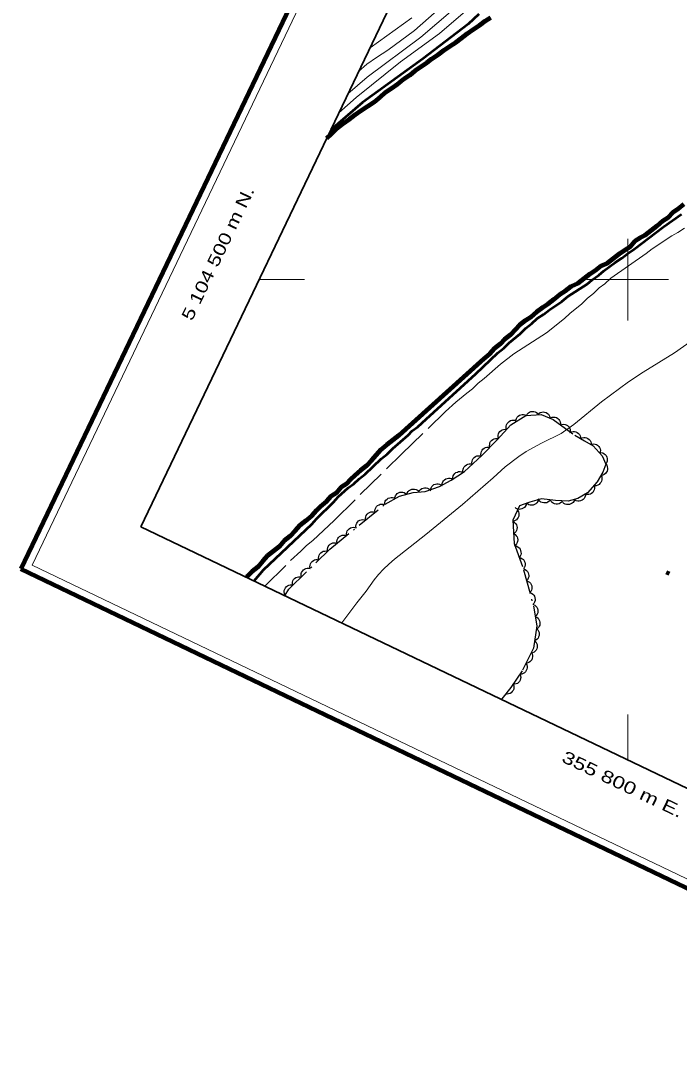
# Model space of a CAD drawing. Extents: x 355726 to 357533, y 5103782 to 5105258.
# Drawn here: x 355725.7 to 355806.3, y 5104403.8 to 5104531.6 of the extents above; entities that cross this region are included whole.
import ezdxf
from ezdxf.enums import TextEntityAlignment as Align

# ---------------------------------------------------------------- set-up
doc = ezdxf.new("R2010")
doc.units = 0
doc.header["$LTSCALE"] = 0.6
for name, pattern in [('DASH_DOUBLE_DOT', [9.2, 5, -1.2, 0.3, -1.2, 0.3, -1.2]), ('DOT_DASHED', [7.7, 5, -1.2, 0.3, -1.2]), ('LONG_DASHED', [7.5, 6, -1.5])]:
    doc.linetypes.add(name, pattern=pattern)
for name, color, linetype, lineweight in [('1', 7, 'LONG_DASHED', 53), ('2', 7, 'LONG_DASHED', 13), ('3', 7, 'Continuous', 140), ('4', 7, 'DASH_DOUBLE_DOT', 53), ('44', 7, 'Continuous', 25), ('60', 7, 'Continuous', 13), ('61', 7, 'Continuous', 13)]:
    doc.layers.add(name, color=color, linetype=linetype, lineweight=lineweight)

msp = doc.modelspace()

# ---------------------------------------------------------------- linework, layer by layer
at = {"layer": '1', "linetype": 'Continuous'}
for points in [[(355781.79, 5104532.47), (355780.47, 5104531.22), (355774.94, 5104527), (355767.56, 5104521.65), (355763.67, 5104518.32)], [(355754.27, 5104463.15), (355755.44, 5104464.51), (355761.35, 5104470.1), (355761.93, 5104470.76), (355763.98, 5104472.77), (355764.56, 5104473.43), (355765.79, 5104474.52), (355766.48, 5104475.02), (355767.14, 5104475.64), (355767.87, 5104476.22), (355769.84, 5104478.08), (355770.57, 5104478.66), (355771.27, 5104479.36), (355773.12, 5104480.99), (355773.61, 5104481.51), (355774.3, 5104482.01), (355775.32, 5104482.92), (355781.43, 5104488.49), (355784.1, 5104491.05), (355784.84, 5104491.62), (355785.49, 5104492.25), (355786.84, 5104493.37), (355787.54, 5104494.06), (355788.27, 5104494.64), (355788.93, 5104495.26), (355789.7, 5104495.72), (355790.43, 5104496.3), (355791.93, 5104497.34), (355792.66, 5104497.92), (355795.04, 5104499.45), (355795.66, 5104499.99), (355796.47, 5104500.53), (355797.08, 5104501.07), (355798.46, 5104502.08), (355799.27, 5104502.61), (355800, 5104503.19), (355800.81, 5104503.73), (355804.39, 5104506.47), (355806.58, 5104508.01)]]:
    msp.add_lwpolyline(points, dxfattribs=at)
at = {"layer": '2', "linetype": 'Continuous'}
for points in [[(355781.31, 5104533.79), (355776.98, 5104530.08), (355772.2, 5104526.64), (355766.78, 5104522.26), (355764.66, 5104520.4)], [(355778.02, 5104534.09), (355773.93, 5104530.45), (355770.65, 5104528.05), (355769.24, 5104527.16), (355768.07, 5104526.34), (355767.07, 5104525.44)], [(355778.62, 5104532.99), (355774.7, 5104529.65), (355768.1, 5104524.77), (355765.76, 5104522.71)], [(355773.59, 5104532), (355768.5, 5104528.35), (355768.42, 5104528.28)], [(355784.45, 5104489.65), (355786.08, 5104490.91), (355790.08, 5104493.51), (355792.27, 5104495.24), (355792.93, 5104495.86), (355794.4, 5104497.02), (355795.09, 5104497.71), (355795.83, 5104498.29), (355796.53, 5104498.98), (355797.22, 5104499.49), (355797.92, 5104500.18), (355802.25, 5104503.19), (355802.98, 5104503.76), (355805.41, 5104505.37), (355806.13, 5104505.75), (355806.94, 5104506.29)], [(355765.02, 5104458.01), (355766.84, 5104460.48), (355768, 5104461.91), (355768.99, 5104463.29), (355769.51, 5104463.95), (355770.11, 5104464.59), (355770.77, 5104465.22), (355771.47, 5104465.8), (355775.28, 5104468.82), (355779.8, 5104472.51), (355783.53, 5104475.75), (355784.99, 5104477.09), (355786.67, 5104478.36), (355787.57, 5104478.96), (355789.44, 5104480.01), (355791.84, 5104481.19), (355793.42, 5104482.3), (355796.79, 5104485.05), (355800.11, 5104487.49), (355801.88, 5104488.68), (355805.72, 5104491.05), (355811.25, 5104494.91)]]:
    msp.add_lwpolyline(points, dxfattribs=at)
at = {"layer": '2'}
msp.add_lwpolyline([(355755.58, 5104462.52), (355758.75, 5104465.64), (355760.02, 5104466.8), (355760.71, 5104467.5), (355761.45, 5104468.08), (355764.07, 5104470.55), (355772.33, 5104478.66), (355777.71, 5104483.85), (355778.98, 5104485.01), (355780.33, 5104486.13), (355781.02, 5104486.64), (355781.72, 5104487.33), (355782.45, 5104487.91), (355784.45, 5104489.65)], dxfattribs=at)
at = {"layer": '3'}
msp.add_line((355804.71, 5104464.22), (355805.07, 5104464.05), dxfattribs=at)
at = {"layer": '4', "linetype": 'Continuous', "lineweight": 90}
for points in [[(355782.55, 5104531.59), (355781.86, 5104531.09), (355781.05, 5104530.55), (355780.36, 5104530.05), (355779.63, 5104529.47), (355778.94, 5104528.97), (355778.29, 5104528.54), (355777.48, 5104528.01), (355776.79, 5104527.5), (355775.99, 5104526.97), (355775.41, 5104526.5), (355774.77, 5104526.07), (355773.96, 5104525.53), (355773.34, 5104524.99), (355772.54, 5104524.45), (355771.8, 5104523.87), (355771.11, 5104523.37), (355770.3, 5104522.83), (355769.69, 5104522.29), (355768.96, 5104521.71), (355768.15, 5104521.17), (355767.34, 5104520.64), (355766.65, 5104520.14), (355765.92, 5104519.56), (355765.11, 5104519.02), (355764.38, 5104518.44), (355763.68, 5104517.75), (355763.16, 5104517.26)], [(355783.2, 5104532.02), (355782.55, 5104531.59)], [(355806.89, 5104509.23), (355806.16, 5104508.65), (355805.51, 5104508.22), (355804.93, 5104507.56), (355804.28, 5104507.13), (355803.55, 5104506.55), (355802.82, 5104505.97), (355802.08, 5104505.39), (355801.52, 5104505.12), (355800.88, 5104504.69), (355800.29, 5104504.02), (355799.65, 5104503.6), (355799, 5104503.17), (355798.27, 5104502.59), (355797.53, 5104502.01), (355796.74, 5104501.67), (355796, 5104501.09), (355795.36, 5104500.66), (355794.62, 5104500.09), (355793.89, 5104499.51), (355793.09, 5104499.17), (355792.36, 5104498.59), (355791.71, 5104498.16), (355790.98, 5104497.58), (355790.24, 5104497), (355789.6, 5104496.58), (355788.86, 5104496), (355788.13, 5104495.42), (355787.48, 5104494.99), (355786.75, 5104494.42), (355786.26, 5104493.9), (355785.67, 5104493.24), (355784.94, 5104492.66), (355784.45, 5104492.15), (355783.71, 5104491.57), (355783.13, 5104490.91), (355782.4, 5104490.33), (355781.99, 5104489.96), (355771.99, 5104480.94), (355771.26, 5104480.36), (355770.53, 5104479.78), (355769.79, 5104479.2)], [(355769.79, 5104479.2), (355769.21, 5104478.54), (355768.63, 5104477.88), (355768.05, 5104477.21), (355767.32, 5104476.64), (355766.59, 5104476.06), (355766.09, 5104475.54), (355765.6, 5104475.03), (355764.95, 5104474.6), (355764.37, 5104473.94), (355763.72, 5104473.51), (355763.14, 5104472.85), (355762.41, 5104472.27), (355761.91, 5104471.76), (355761.33, 5104471.1), (355760.6, 5104470.52), (355759.87, 5104469.94), (355759.29, 5104469.28), (355758.7, 5104468.62), (355757.97, 5104468.04), (355757.39, 5104467.38), (355756.66, 5104466.8), (355755.93, 5104466.22), (355755.34, 5104465.56), (355754.76, 5104464.89), (355754.03, 5104464.32), (355753.54, 5104463.8), (355753.35, 5104463.65)]]:
    msp.add_lwpolyline(points, dxfattribs=at)
at = {"layer": '44', "linetype": 'DOT_DASHED'}
msp.add_lwpolyline([(355758.07, 5104461.42), (355758.55, 5104462.15), (355763.55, 5104467.04), (355770.31, 5104472.53), (355772.07, 5104473.51), (355773.73, 5104473.95), (355775.22, 5104474.1), (355776.96, 5104474.7), (355778.4, 5104475.47), (355780.02, 5104476.54), (355782.15, 5104478.5), (355784.04, 5104480.4), (355785.69, 5104482.24), (355787.54, 5104483.37), (355789.42, 5104483.5), (355790.87, 5104482.88), (355793.52, 5104480.96), (355794.73, 5104480.28), (355795.79, 5104479.68), (355796.89, 5104478.46), (355797.31, 5104477.44), (355796.94, 5104476.45), (355796.25, 5104475.26), (355795.09, 5104473.94), (355793.89, 5104473.23), (355792.7, 5104472.91), (355791.15, 5104473), (355789.45, 5104473.17), (355788.03, 5104472.79), (355786.76, 5104472.32), (355785.96, 5104470.59), (355786.12, 5104467.73), (355787.27, 5104464.5), (355788.47, 5104460.05), (355788.89, 5104457.64), (355788.46, 5104454.91), (355787.07, 5104452.14), (355785.72, 5104450.13), (355784.61, 5104448.74)], dxfattribs=at)
at = {"layer": '44'}
for points in [[(355785.18, 5104481.67), (355785.13, 5104481.87), (355785.14, 5104482.08), (355785.17, 5104482.24), (355785.25, 5104482.39), (355785.36, 5104482.54), (355785.51, 5104482.66), (355785.65, 5104482.75), (355785.82, 5104482.79), (355786, 5104482.81), (355786.18, 5104482.79)], [(355786.32, 5104482.62), (355786.33, 5104482.83), (355786.39, 5104483.02), (355786.47, 5104483.17), (355786.59, 5104483.3), (355786.74, 5104483.41), (355786.92, 5104483.48), (355787.07, 5104483.52), (355787.25, 5104483.52), (355787.43, 5104483.48), (355787.6, 5104483.4)], [(355787.61, 5104483.37), (355787.71, 5104483.56), (355787.86, 5104483.69), (355787.99, 5104483.79), (355788.16, 5104483.85), (355788.34, 5104483.87), (355788.53, 5104483.86), (355788.69, 5104483.82), (355788.85, 5104483.74), (355788.99, 5104483.62), (355789.1, 5104483.48)], [(355789.13, 5104483.63), (355789.3, 5104483.74), (355789.5, 5104483.79), (355789.66, 5104483.82), (355789.84, 5104483.79), (355790.01, 5104483.73), (355790.17, 5104483.63), (355790.3, 5104483.53), (355790.4, 5104483.38), (355790.47, 5104483.21), (355790.51, 5104483.04)], [(355790.55, 5104483.11), (355790.75, 5104483.18), (355790.95, 5104483.19), (355791.11, 5104483.18), (355791.28, 5104483.12), (355791.44, 5104483.02), (355791.57, 5104482.89), (355791.67, 5104482.76), (355791.73, 5104482.59), (355791.77, 5104482.41), (355791.76, 5104482.23)], [(355784.18, 5104480.55), (355784.13, 5104480.76), (355784.14, 5104480.96), (355784.17, 5104481.12), (355784.25, 5104481.28), (355784.36, 5104481.43), (355784.51, 5104481.54), (355784.65, 5104481.63), (355784.82, 5104481.68), (355785, 5104481.69), (355785.18, 5104481.67)], [(355791.76, 5104482.23), (355791.96, 5104482.3), (355792.16, 5104482.31), (355792.33, 5104482.3), (355792.49, 5104482.24), (355792.65, 5104482.14), (355792.79, 5104482.01), (355792.89, 5104481.88), (355792.95, 5104481.71), (355792.98, 5104481.53), (355792.98, 5104481.35)], [(355792.94, 5104481.29), (355793.12, 5104481.38), (355793.33, 5104481.41), (355793.49, 5104481.42), (355793.66, 5104481.38), (355793.83, 5104481.3), (355793.98, 5104481.18), (355794.09, 5104481.06), (355794.17, 5104480.91), (355794.23, 5104480.73), (355794.25, 5104480.55)], [(355783.13, 5104479.48), (355783.09, 5104479.69), (355783.11, 5104479.89), (355783.15, 5104480.05), (355783.23, 5104480.2), (355783.35, 5104480.34), (355783.51, 5104480.46), (355783.65, 5104480.54), (355783.82, 5104480.57), (355784.01, 5104480.58), (355784.18, 5104480.55)], [(355794.25, 5104480.55), (355794.43, 5104480.65), (355794.63, 5104480.68), (355794.8, 5104480.69), (355794.97, 5104480.64), (355795.14, 5104480.56), (355795.29, 5104480.44), (355795.4, 5104480.33), (355795.48, 5104480.17), (355795.54, 5104479.99), (355795.55, 5104479.81)], [(355782.07, 5104478.42), (355782.03, 5104478.62), (355782.05, 5104478.83), (355782.09, 5104478.99), (355782.18, 5104479.14), (355782.29, 5104479.28), (355782.45, 5104479.39), (355782.59, 5104479.47), (355782.76, 5104479.51), (355782.95, 5104479.52), (355783.13, 5104479.48)], [(355795.61, 5104479.88), (355795.81, 5104479.91), (355796.01, 5104479.88), (355796.17, 5104479.83), (355796.32, 5104479.74), (355796.45, 5104479.61), (355796.56, 5104479.45), (355796.63, 5104479.3), (355796.66, 5104479.13), (355796.65, 5104478.94), (355796.61, 5104478.77)], [(355796.73, 5104478.85), (355796.94, 5104478.8), (355797.11, 5104478.71), (355797.25, 5104478.61), (355797.35, 5104478.47), (355797.44, 5104478.3), (355797.48, 5104478.12), (355797.5, 5104477.95), (355797.47, 5104477.78), (355797.4, 5104477.61), (355797.3, 5104477.46)], [(355780.96, 5104477.41), (355780.93, 5104477.61), (355780.96, 5104477.81), (355781.01, 5104477.97), (355781.1, 5104478.12), (355781.23, 5104478.26), (355781.39, 5104478.36), (355781.53, 5104478.44), (355781.7, 5104478.46), (355781.89, 5104478.46), (355782.07, 5104478.42)], [(355778.58, 5104475.59), (355778.59, 5104475.8), (355778.65, 5104475.99), (355778.72, 5104476.14), (355778.84, 5104476.28), (355778.98, 5104476.39), (355779.16, 5104476.47), (355779.31, 5104476.52), (355779.49, 5104476.52), (355779.67, 5104476.49), (355779.84, 5104476.42)], [(355779.86, 5104476.39), (355779.83, 5104476.6), (355779.86, 5104476.8), (355779.9, 5104476.96), (355780, 5104477.11), (355780.12, 5104477.24), (355780.28, 5104477.35), (355780.43, 5104477.42), (355780.6, 5104477.45), (355780.79, 5104477.45), (355780.96, 5104477.41)], [(355797.32, 5104477.46), (355797.44, 5104477.29), (355797.5, 5104477.1), (355797.53, 5104476.93), (355797.52, 5104476.76), (355797.47, 5104476.58), (355797.37, 5104476.41), (355797.27, 5104476.28), (355797.13, 5104476.18), (355796.97, 5104476.1), (355796.79, 5104476.05)], [(355775.88, 5104474.33), (355775.93, 5104474.53), (355776.04, 5104474.7), (355776.14, 5104474.83), (355776.29, 5104474.93), (355776.46, 5104475), (355776.65, 5104475.03), (355776.81, 5104475.04), (355776.98, 5104475), (355777.15, 5104474.92), (355777.29, 5104474.82)], [(355777.27, 5104474.87), (355777.29, 5104475.07), (355777.37, 5104475.26), (355777.46, 5104475.4), (355777.59, 5104475.52), (355777.74, 5104475.63), (355777.92, 5104475.69), (355778.08, 5104475.72), (355778.26, 5104475.71), (355778.44, 5104475.66), (355778.6, 5104475.57)], [(355796.73, 5104476.08), (355796.82, 5104475.9), (355796.85, 5104475.69), (355796.85, 5104475.53), (355796.81, 5104475.36), (355796.73, 5104475.19), (355796.61, 5104475.05), (355796.49, 5104474.93), (355796.33, 5104474.85), (355796.15, 5104474.8), (355795.98, 5104474.79)], [(355771.5, 5104473.36), (355771.57, 5104473.56), (355771.69, 5104473.72), (355771.8, 5104473.84), (355771.96, 5104473.93), (355772.13, 5104473.99), (355772.32, 5104474.01), (355772.48, 5104474), (355772.65, 5104473.95), (355772.81, 5104473.86), (355772.95, 5104473.74)], [(355772.95, 5104473.74), (355773.02, 5104473.94), (355773.14, 5104474.1), (355773.25, 5104474.22), (355773.41, 5104474.31), (355773.58, 5104474.37), (355773.77, 5104474.39), (355773.93, 5104474.39), (355774.1, 5104474.33), (355774.26, 5104474.25), (355774.4, 5104474.13)], [(355774.42, 5104474.02), (355774.52, 5104474.2), (355774.66, 5104474.35), (355774.79, 5104474.45), (355774.96, 5104474.51), (355775.14, 5104474.54), (355775.33, 5104474.53), (355775.49, 5104474.5), (355775.65, 5104474.42), (355775.8, 5104474.31), (355775.91, 5104474.17)], [(355794.84, 5104473.79), (355794.83, 5104473.58), (355794.76, 5104473.39), (355794.68, 5104473.25), (355794.56, 5104473.12), (355794.41, 5104473.01), (355794.23, 5104472.95), (355794.07, 5104472.9), (355793.89, 5104472.91), (355793.71, 5104472.95), (355793.55, 5104473.03)], [(355795.89, 5104474.85), (355795.94, 5104474.65), (355795.93, 5104474.44), (355795.9, 5104474.28), (355795.83, 5104474.12), (355795.72, 5104473.97), (355795.57, 5104473.85), (355795.43, 5104473.76), (355795.26, 5104473.72), (355795.08, 5104473.7), (355794.9, 5104473.72)], [(355769.09, 5104471.54), (355769.07, 5104471.74), (355769.11, 5104471.94), (355769.17, 5104472.1), (355769.27, 5104472.24), (355769.4, 5104472.37), (355769.57, 5104472.46), (355769.72, 5104472.53), (355769.89, 5104472.55), (355770.08, 5104472.53), (355770.25, 5104472.48)], [(355770.24, 5104472.49), (355770.26, 5104472.7), (355770.34, 5104472.89), (355770.42, 5104473.03), (355770.55, 5104473.16), (355770.7, 5104473.26), (355770.88, 5104473.32), (355771.04, 5104473.36), (355771.21, 5104473.35), (355771.39, 5104473.3), (355771.55, 5104473.22)], [(355787.62, 5104472.64), (355787.57, 5104472.44), (355787.47, 5104472.26), (355787.37, 5104472.13), (355787.22, 5104472.03), (355787.06, 5104471.95), (355786.87, 5104471.92), (355786.71, 5104471.9), (355786.53, 5104471.94), (355786.36, 5104472.01), (355786.22, 5104472.12)], [(355789.06, 5104473.07), (355788.99, 5104472.87), (355788.87, 5104472.7), (355788.76, 5104472.58), (355788.61, 5104472.5), (355788.43, 5104472.43), (355788.24, 5104472.42), (355788.08, 5104472.42), (355787.91, 5104472.47), (355787.75, 5104472.56), (355787.61, 5104472.68)], [(355790.54, 5104473.06), (355790.41, 5104472.9), (355790.24, 5104472.79), (355790.09, 5104472.72), (355789.92, 5104472.69), (355789.73, 5104472.69), (355789.55, 5104472.74), (355789.39, 5104472.8), (355789.26, 5104472.91), (355789.13, 5104473.05), (355789.05, 5104473.21)], [(355792.04, 5104472.95), (355791.91, 5104472.78), (355791.75, 5104472.66), (355791.6, 5104472.59), (355791.43, 5104472.55), (355791.24, 5104472.55), (355791.06, 5104472.59), (355790.9, 5104472.64), (355790.76, 5104472.75), (355790.63, 5104472.88), (355790.54, 5104473.04)], [(355793.51, 5104473.13), (355793.44, 5104472.93), (355793.32, 5104472.76), (355793.21, 5104472.65), (355793.05, 5104472.56), (355792.88, 5104472.49), (355792.69, 5104472.48), (355792.53, 5104472.48), (355792.36, 5104472.53), (355792.19, 5104472.62), (355792.06, 5104472.74)], [(355767.92, 5104470.59), (355767.9, 5104470.8), (355767.95, 5104471), (355768, 5104471.15), (355768.1, 5104471.3), (355768.24, 5104471.42), (355768.4, 5104471.52), (355768.55, 5104471.58), (355768.73, 5104471.6), (355768.91, 5104471.59), (355769.09, 5104471.54)], [(355786.52, 5104471.79), (355786.62, 5104471.62), (355786.67, 5104471.42), (355786.69, 5104471.25), (355786.66, 5104471.08), (355786.6, 5104470.91), (355786.49, 5104470.75), (355786.39, 5104470.63), (355786.24, 5104470.53), (355786.07, 5104470.46), (355785.89, 5104470.43)], [(355766.76, 5104469.65), (355766.74, 5104469.85), (355766.78, 5104470.05), (355766.84, 5104470.21), (355766.94, 5104470.35), (355767.07, 5104470.48), (355767.24, 5104470.57), (355767.39, 5104470.64), (355767.57, 5104470.65), (355767.75, 5104470.64), (355767.92, 5104470.59)], [(355785.97, 5104470.42), (355786.15, 5104470.31), (355786.29, 5104470.16), (355786.38, 5104470.02), (355786.43, 5104469.86), (355786.46, 5104469.67), (355786.44, 5104469.48), (355786.4, 5104469.32), (355786.31, 5104469.17), (355786.2, 5104469.03), (355786.05, 5104468.92)], [(355764.43, 5104467.75), (355764.41, 5104467.96), (355764.45, 5104468.16), (355764.51, 5104468.32), (355764.61, 5104468.46), (355764.74, 5104468.59), (355764.91, 5104468.68), (355765.06, 5104468.75), (355765.24, 5104468.76), (355765.42, 5104468.75), (355765.59, 5104468.7)], [(355765.59, 5104468.7), (355765.58, 5104468.91), (355765.62, 5104469.11), (355765.67, 5104469.26), (355765.78, 5104469.4), (355765.91, 5104469.53), (355766.08, 5104469.63), (355766.23, 5104469.69), (355766.4, 5104469.71), (355766.59, 5104469.7), (355766.76, 5104469.65)], [(355786.05, 5104468.92), (355786.23, 5104468.81), (355786.37, 5104468.66), (355786.46, 5104468.53), (355786.52, 5104468.36), (355786.54, 5104468.18), (355786.52, 5104467.99), (355786.49, 5104467.83), (355786.4, 5104467.67), (355786.28, 5104467.53), (355786.14, 5104467.42)], [(355763.26, 5104466.81), (355763.25, 5104467.02), (355763.29, 5104467.22), (355763.34, 5104467.37), (355763.45, 5104467.51), (355763.58, 5104467.64), (355763.75, 5104467.74), (355763.9, 5104467.8), (355764.07, 5104467.82), (355764.26, 5104467.81), (355764.43, 5104467.75)], [(355786.22, 5104467.44), (355786.43, 5104467.39), (355786.6, 5104467.28), (355786.73, 5104467.18), (355786.83, 5104467.03), (355786.9, 5104466.86), (355786.94, 5104466.68), (355786.95, 5104466.51), (355786.91, 5104466.34), (355786.83, 5104466.17), (355786.73, 5104466.03)], [(355762.21, 5104465.73), (355762.18, 5104465.94), (355762.2, 5104466.14), (355762.24, 5104466.3), (355762.33, 5104466.45), (355762.45, 5104466.59), (355762.61, 5104466.7), (355762.75, 5104466.78), (355762.93, 5104466.81), (355763.11, 5104466.82), (355763.29, 5104466.78)], [(355786.73, 5104466.03), (355786.93, 5104465.97), (355787.1, 5104465.87), (355787.23, 5104465.76), (355787.33, 5104465.62), (355787.41, 5104465.45), (355787.44, 5104465.26), (355787.45, 5104465.1), (355787.41, 5104464.93), (355787.34, 5104464.76), (355787.23, 5104464.61)], [(355761.14, 5104464.69), (355761.11, 5104464.89), (355761.13, 5104465.09), (355761.17, 5104465.25), (355761.26, 5104465.4), (355761.38, 5104465.54), (355761.54, 5104465.65), (355761.68, 5104465.73), (355761.85, 5104465.77), (355762.04, 5104465.77), (355762.21, 5104465.73)], [(355759, 5104462.59), (355758.96, 5104462.79), (355758.98, 5104463), (355759.02, 5104463.16), (355759.11, 5104463.31), (355759.24, 5104463.45), (355759.39, 5104463.56), (355759.54, 5104463.63), (355759.71, 5104463.67), (355759.89, 5104463.67), (355760.07, 5104463.64)], [(355760.07, 5104463.64), (355760.03, 5104463.84), (355760.06, 5104464.04), (355760.1, 5104464.2), (355760.19, 5104464.36), (355760.31, 5104464.5), (355760.46, 5104464.6), (355760.61, 5104464.68), (355760.78, 5104464.72), (355760.97, 5104464.72), (355761.14, 5104464.69)], [(355787.24, 5104464.62), (355787.44, 5104464.55), (355787.6, 5104464.43), (355787.72, 5104464.32), (355787.81, 5104464.16), (355787.87, 5104463.99), (355787.89, 5104463.8), (355787.89, 5104463.64), (355787.83, 5104463.47), (355787.75, 5104463.3), (355787.63, 5104463.17)], [(355758.07, 5104461.42), (355757.99, 5104461.61), (355757.97, 5104461.82), (355757.98, 5104461.98), (355758.03, 5104462.15), (355758.12, 5104462.31), (355758.25, 5104462.45), (355758.37, 5104462.56), (355758.53, 5104462.63), (355758.71, 5104462.67), (355758.89, 5104462.67)], [(355787.63, 5104463.17), (355787.83, 5104463.1), (355787.99, 5104462.98), (355788.11, 5104462.87), (355788.2, 5104462.71), (355788.26, 5104462.54), (355788.28, 5104462.35), (355788.28, 5104462.19), (355788.22, 5104462.02), (355788.14, 5104461.86), (355788.02, 5104461.72)], [(355788.02, 5104461.72), (355788.22, 5104461.65), (355788.38, 5104461.53), (355788.5, 5104461.42), (355788.59, 5104461.27), (355788.65, 5104461.09), (355788.67, 5104460.9), (355788.67, 5104460.74), (355788.61, 5104460.57), (355788.53, 5104460.41), (355788.41, 5104460.27)], [(355788.43, 5104460.28), (355788.62, 5104460.19), (355788.77, 5104460.06), (355788.88, 5104459.93), (355788.96, 5104459.77), (355789, 5104459.59), (355789.01, 5104459.4), (355788.99, 5104459.24), (355788.92, 5104459.08), (355788.82, 5104458.92), (355788.69, 5104458.8)], [(355788.69, 5104458.8), (355788.88, 5104458.71), (355789.03, 5104458.58), (355789.14, 5104458.45), (355789.21, 5104458.29), (355789.26, 5104458.12), (355789.26, 5104457.92), (355789.25, 5104457.76), (355789.18, 5104457.6), (355789.08, 5104457.45), (355788.95, 5104457.32)], [(355788.84, 5104457.32), (355788.99, 5104457.18), (355789.09, 5104457), (355789.16, 5104456.85), (355789.18, 5104456.67), (355789.16, 5104456.49), (355789.1, 5104456.31), (355789.03, 5104456.16), (355788.91, 5104456.03), (355788.77, 5104455.91), (355788.61, 5104455.84)], [(355788.61, 5104455.84), (355788.76, 5104455.7), (355788.86, 5104455.52), (355788.92, 5104455.37), (355788.94, 5104455.19), (355788.93, 5104455.01), (355788.87, 5104454.83), (355788.8, 5104454.68), (355788.68, 5104454.55), (355788.54, 5104454.43), (355788.37, 5104454.36)], [(355788.21, 5104454.41), (355788.31, 5104454.23), (355788.35, 5104454.03), (355788.37, 5104453.86), (355788.33, 5104453.69), (355788.26, 5104453.52), (355788.15, 5104453.37), (355788.04, 5104453.24), (355787.89, 5104453.16), (355787.71, 5104453.09), (355787.54, 5104453.07)], [(355787.54, 5104453.07), (355787.64, 5104452.89), (355787.68, 5104452.69), (355787.7, 5104452.52), (355787.66, 5104452.35), (355787.59, 5104452.18), (355787.48, 5104452.02), (355787.37, 5104451.9), (355787.22, 5104451.82), (355787.04, 5104451.75), (355786.86, 5104451.73)], [(355786.81, 5104451.76), (355786.89, 5104451.56), (355786.91, 5104451.36), (355786.9, 5104451.2), (355786.84, 5104451.03), (355786.76, 5104450.87), (355786.62, 5104450.73), (355786.5, 5104450.62), (355786.34, 5104450.56), (355786.16, 5104450.51), (355785.98, 5104450.51)], [(355786.01, 5104450.49), (355786.07, 5104450.29), (355786.07, 5104450.09), (355786.05, 5104449.92), (355785.98, 5104449.76), (355785.88, 5104449.61), (355785.73, 5104449.48), (355785.6, 5104449.39), (355785.43, 5104449.33), (355785.25, 5104449.3), (355785.07, 5104449.32)]]:
    msp.add_lwpolyline(points, dxfattribs=at)
at = {"layer": '60', "lineweight": 158}
msp.add_lwpolyline([(355725.74, 5104464.62), (357152.72, 5103781.6), (357532.66, 5104575.38), (356105.68, 5105258.4)], close=True, dxfattribs=at)
at = {"layer": '60'}
msp.add_lwpolyline([(355727.1, 5104465.08), (357152.24, 5103782.93), (357531.32, 5104574.91), (356106.18, 5105257.06)], close=True, dxfattribs=at)
at = {"layer": '60', "lineweight": 35}
msp.add_lwpolyline([(355740.43, 5104469.78), (356913.03, 5103908.53), (357283.46, 5104682.46), (356110.86, 5105243.71)], close=True, dxfattribs=at)
at = {"layer": '61'}
for p, q in [((355800, 5104495), (355800, 5104505)), ((355760.44, 5104500), (355754.89, 5104500)), ((355795, 5104500), (355805, 5104500)), ((355800, 5104441.27), (355800, 5104446.81))]:
    msp.add_line(p, q, dxfattribs=at)

# ---------------------------------------------------------------- texts
for s, rotation, width, p in [(' 5 104 500 m N.', 64.42, 1.3, (355750.37, 5104502.57)), (' 355 800 m E.', 334.42, 1.35, (355798.72, 5104437.78))]:
    msp.add_text(s, height=1.5, rotation=rotation, dxfattribs=dict(at, width=width)).set_placement(p, align=Align.CENTER)

doc.saveas('drawing.dxf')
